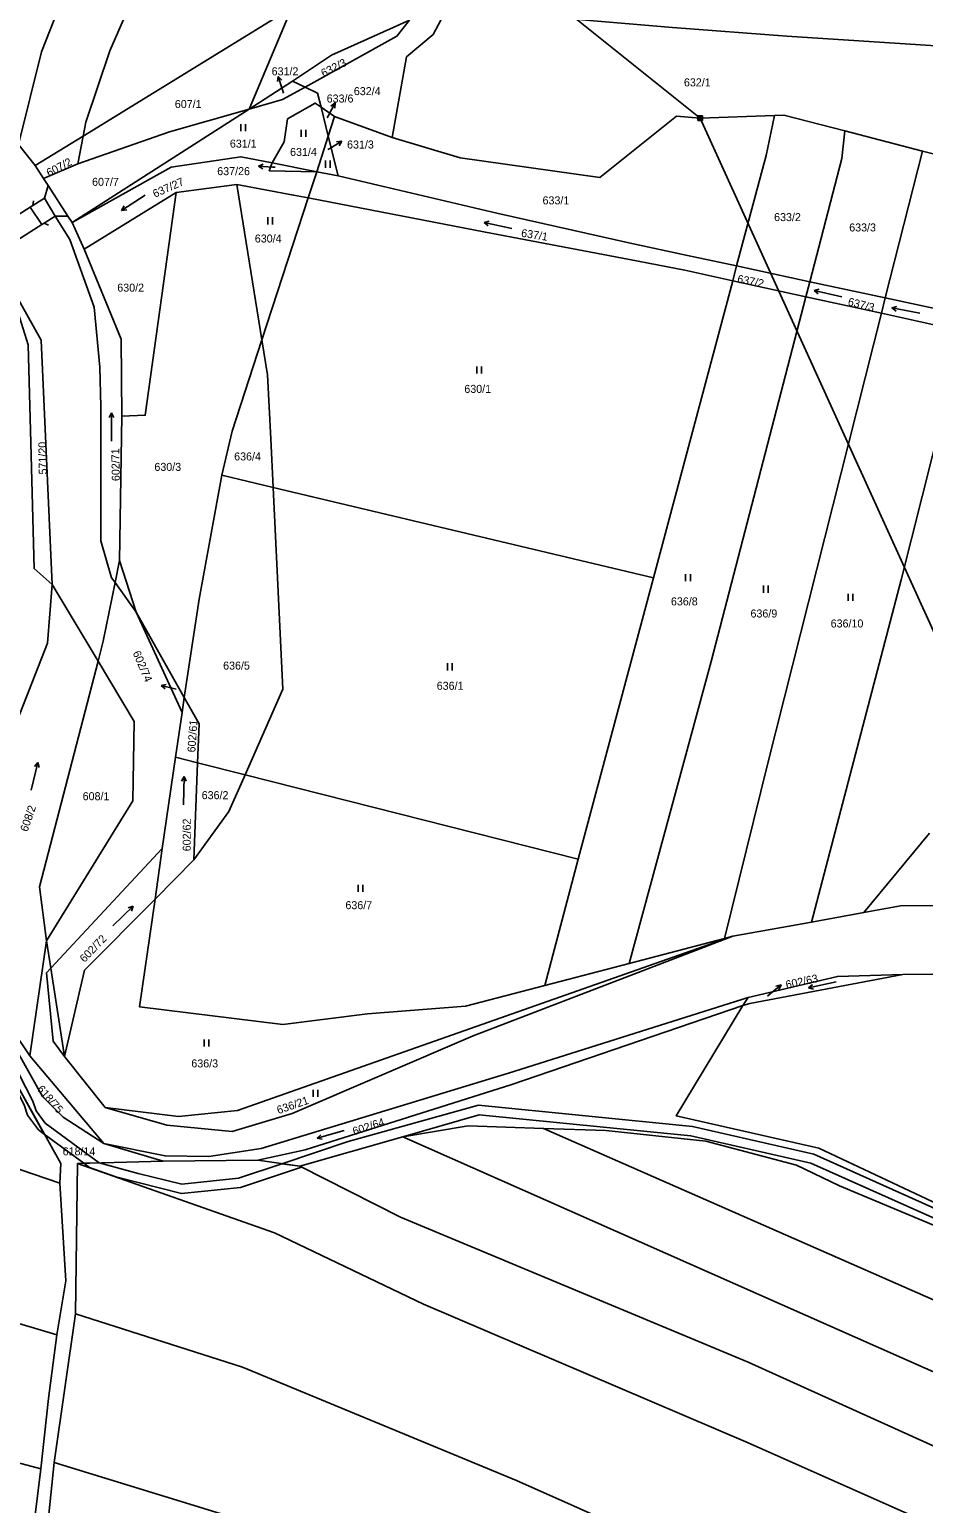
# Model space of a CAD drawing. Extents: x -757266 to -753360, y -1162585 to -1157740.
# Drawn here: x -755892 to -755701.9, y -1161360.2 to -1161047.1 of the extents above; entities that cross this region are included whole.
import ezdxf

# ---------------------------------------------------------------- set-up
doc = ezdxf.new("R2010")
doc.units = 0
for name, color, linetype in [('Hranice parcel', 7, 'Continuous'), ('Parcelní čísla', 7, 'Continuous'), ('Pop  PČ popisy', 7, 'Continuous'), ('Poz předměty', 7, 'Continuous'), ('Vnitřní kresba', 7, 'Continuous'), ('Věcná břemena k části', 7, 'Continuous'), ('Značky kultur', 7, 'Continuous')]:
    doc.layers.add(name, color=color, linetype=linetype)

msp = doc.modelspace()

# ---------------------------------------------------------------- linework, layer by layer
at = {"layer": 'Hranice parcel'}
for p, q in [((-755880.57, -1161069.71), (-755836.19, -1161042.47)), ((-755845.27, -1161063.98), (-755836.19, -1161042.47)), ((-755845.27, -1161063.98), (-755836.05, -1161058.07)), ((-755833.4, -1161059.32), (-755836.05, -1161058.07)), ((-755882.9, -1161088.11), (-755845.27, -1161063.98)), ((-755828.47, -1161069.72), (-755829.99, -1161063.58)), ((-755829.99, -1161063.58), (-755827.12, -1161065.56)), ((-755827.12, -1161065.56), (-755828.47, -1161069.72)), ((-755827.12, -1161065.56), (-755814.85, -1161070.02)), ((-755718.65, -1161068.62), (-755702.19, -1161072.91)), ((-755890.79, -1161075.98), (-755894.31, -1161071.51)), ((-755890.79, -1161075.98), (-755880.57, -1161069.71)), ((-755880.57, -1161069.71), (-755881.69, -1161075.6)), ((-755828.47, -1161069.72), (-755830.93, -1161077.28)), ((-755826.38, -1161078.17), (-755828.47, -1161069.72)), ((-755840.41, -1161075.41), (-755830.93, -1161077.28)), ((-755710.08, -1161104.11), (-755702.19, -1161072.91)), ((-755702.19, -1161072.91), (-755698.2, -1161073.95)), ((-755889, -1161078.73), (-755890.79, -1161075.98)), ((-755889, -1161078.73), (-755881.69, -1161075.6)), ((-755830.93, -1161077.28), (-755832.75, -1161082.87)), ((-755830.93, -1161077.28), (-755826.38, -1161078.17)), ((-755888.03, -1161080.23), (-755889, -1161078.73)), ((-755888.78, -1161082.93), (-755888.03, -1161080.23)), ((-755860.81, -1161081.69), (-755880.37, -1161093.76)), ((-755847.88, -1161080.04), (-755860.81, -1161081.69)), ((-755847.88, -1161080.04), (-755842.56, -1161113)), ((-755842.56, -1161113), (-755832.75, -1161082.87)), ((-755880.37, -1161093.76), (-755882.9, -1161088.11)), ((-755742.5, -1161100.46), (-755741.66, -1161097.31)), ((-755726.12, -1161100.66), (-755741.66, -1161097.31)), ((-755759.37, -1161163.6), (-755742.5, -1161100.46)), ((-755742.5, -1161100.46), (-755726.95, -1161103.86)), ((-755726.95, -1161103.86), (-755726.12, -1161100.66)), ((-755710.08, -1161104.11), (-755726.12, -1161100.66)), ((-755726.95, -1161103.86), (-755710.9, -1161107.37)), ((-755710.9, -1161107.37), (-755710.08, -1161104.11)), ((-755692.56, -1161107.89), (-755710.08, -1161104.11)), ((-755710.9, -1161107.37), (-755693.39, -1161111.2)), ((-755851.11, -1161141.78), (-755840.2, -1161144.38)), ((-755840.2, -1161144.38), (-755759.37, -1161163.6)), ((-755877.4, -1161181.29), (-755887.15, -1161165)), ((-755775.34, -1161223.34), (-755759.37, -1161163.6)), ((-755869.33, -1161170.9), (-755859.06, -1161189)), ((-755859.54, -1161192.18), (-755869.33, -1161170.9)), ((-755859.06, -1161189), (-755859.54, -1161192.18)), ((-755860.96, -1161201.65), (-755859.54, -1161192.18)), ((-755863.74, -1161221.06), (-755860.96, -1161201.65)), ((-755860.96, -1161201.65), (-755856.23, -1161202.85)), ((-755856.23, -1161202.85), (-755857.07, -1161223.51)), ((-755846.14, -1161205.4), (-755856.23, -1161202.85)), ((-755846.14, -1161205.4), (-755775.34, -1161223.34)), ((-755714.66, -1161234.7), (-755700.66, -1161217.84)), ((-755863.74, -1161221.06), (-755865.28, -1161231.81)), ((-755865.28, -1161231.81), (-755857.07, -1161223.51)), ((-755782.42, -1161250.18), (-755775.34, -1161223.34)), ((-755714.66, -1161234.7), (-755725.76, -1161236.7)), ((-755725.76, -1161236.7), (-755742.48, -1161239.71)), ((-755891.91, -1161265.15), (-755888.33, -1161240.7)), ((-755744.27, -1161240.18), (-755764.52, -1161245.49)), ((-755742.48, -1161239.71), (-755744.27, -1161240.18)), ((-755764.52, -1161245.49), (-755782.42, -1161250.18)), ((-755739.18, -1161252.72), (-755740.33, -1161254.47)), ((-755895.49, -1161259.78), (-755891.91, -1161265.15)), ((-755891.91, -1161265.15), (-755876.18, -1161283.76)), ((-755875.86, -1161276.13), (-755884.53, -1161265.28)), ((-755876.18, -1161283.76), (-755863.55, -1161287.52)), ((-755834.49, -1161288.58), (-755812.64, -1161282.31)), ((-755882.19, -1161319.92), (-755881.76, -1161287.97)), ((-755881.76, -1161287.97), (-755863.55, -1161287.52)), ((-755863.55, -1161287.52), (-755843.42, -1161287.32)), ((-755843.42, -1161287.32), (-755834.49, -1161288.58)), ((-755886.74, -1161351.5), (-755882.19, -1161319.92)), ((-755891.42, -1161367.99), (-755889.53, -1161352.9)), ((-755888.11, -1161365.27), (-755886.74, -1161351.5))]:
    msp.add_line(p, q, dxfattribs=at)
for points in [[(-755894.31, -1161071.51), (-755889.45, -1161051.84), (-755874.03, -1161012.76), (-755867.59, -1160998.87)], [(-755854.98, -1161005.93), (-755874.88, -1161051.63), (-755880.01, -1161066.76), (-755880.57, -1161069.71)], [(-755836.05, -1161058.07), (-755827.81, -1161052.51), (-755811.2, -1161045.08)], [(-755833.4, -1161059.32), (-755813.88, -1161048.51), (-755811.2, -1161045.08)], [(-755804.47, -1161044.96), (-755806.16, -1161048.13), (-755811.84, -1161052.89), (-755814.85, -1161070.02)], [(-755690.44, -1161050.65), (-755694.91, -1161050.84), (-755731.01, -1161048.51), (-755755.27, -1161046.64), (-755780.42, -1161044.55)], [(-755833.4, -1161059.32), (-755838.19, -1161061.97), (-755845.27, -1161063.98)], [(-755829.99, -1161063.58), (-755830.73, -1161060.58), (-755833.4, -1161059.32)], [(-755840.41, -1161075.41), (-755837.83, -1161070.96), (-755837.1, -1161066.08), (-755831.24, -1161062.71), (-755829.99, -1161063.58)], [(-755881.69, -1161075.6), (-755862.2, -1161068.79), (-755845.27, -1161063.98)], [(-755814.85, -1161070.02), (-755800.4, -1161074.37), (-755770.74, -1161078.54), (-755754.45, -1161065.51), (-755749.39, -1161065.93), (-755733.6, -1161065.32)], [(-755741.66, -1161097.31), (-755735.38, -1161073.82), (-755733.6, -1161065.32)], [(-755733.6, -1161065.32), (-755731.6, -1161065.24), (-755718.65, -1161068.62)], [(-755726.12, -1161100.66), (-755719.32, -1161074.45), (-755718.65, -1161068.62)], [(-755882.9, -1161088.11), (-755861.86, -1161076.34), (-755847.04, -1161074.11), (-755840.41, -1161075.41)], [(-755840.41, -1161075.41), (-755841, -1161077.08), (-755830.93, -1161077.28)], [(-755741.66, -1161097.31), (-755752.12, -1161095.06), (-755763.92, -1161092.51), (-755792.61, -1161086.13), (-755826.38, -1161078.17)], [(-755882.9, -1161088.11), (-755883.8, -1161086.73), (-755888.03, -1161080.23)], [(-755872.36, -1161129.24), (-755867.36, -1161129.04), (-755860.81, -1161081.69)], [(-755832.75, -1161082.87), (-755835.85, -1161082.27), (-755847.88, -1161080.04)], [(-755904.1, -1161089.62), (-755901.77, -1161089.35), (-755898.36, -1161088.97), (-755897.74, -1161088.58), (-755891.81, -1161084.82), (-755891.23, -1161084.46), (-755888.78, -1161082.93)], [(-755869.33, -1161170.9), (-755873.77, -1161164.6), (-755874.51, -1161163.54), (-755876.81, -1161155.73), (-755876.81, -1161127.18), (-755876.99, -1161118.84), (-755878.23, -1161106.07), (-755883.4, -1161091.68), (-755886.52, -1161086.7), (-755888.78, -1161082.93)], [(-755832.75, -1161082.87), (-755795.07, -1161090.15), (-755764.45, -1161095.94), (-755752.7, -1161098.23), (-755742.5, -1161100.46)], [(-755880.37, -1161093.76), (-755872.47, -1161112.89), (-755872.36, -1161129.24)], [(-755899.06, -1161096.44), (-755898.36, -1161097.39), (-755889.49, -1161113.1), (-755887.15, -1161165)], [(-755887.15, -1161165), (-755890.95, -1161161.62), (-755891.7, -1161134.92), (-755892.27, -1161114.1), (-755894.35, -1161107.29), (-755899.06, -1161096.44)], [(-755764.52, -1161245.49), (-755747.05, -1161181.34), (-755726.95, -1161103.86)], [(-755744.27, -1161240.18), (-755734.99, -1161202.65), (-755710.9, -1161107.37)], [(-755851.11, -1161141.78), (-755848.89, -1161132.44), (-755842.56, -1161113)], [(-755842.56, -1161113), (-755841.36, -1161120.46), (-755840.7, -1161134.02), (-755840.2, -1161144.38)], [(-755725.76, -1161236.7), (-755706.71, -1161163.97), (-755693.39, -1161111.2)], [(-755872.36, -1161129.24), (-755872.81, -1161159.9), (-755869.33, -1161170.9)], [(-755859.06, -1161189), (-755855.92, -1161168.09), (-755851.11, -1161141.78)], [(-755840.2, -1161144.38), (-755838.12, -1161187.22), (-755846.14, -1161205.4)], [(-755887.15, -1161165), (-755888.11, -1161177.44), (-755904.7, -1161219.6), (-755905.88, -1161244.22)], [(-755877.4, -1161181.29), (-755889.83, -1161229.25), (-755888.33, -1161240.7)], [(-755888.33, -1161240.7), (-755870.02, -1161210.93), (-755869.75, -1161194.08), (-755877.4, -1161181.29)], [(-755856.23, -1161202.85), (-755855.89, -1161194.58), (-755859.06, -1161189)], [(-755857.07, -1161223.51), (-755849.59, -1161213.23), (-755846.14, -1161205.4)], [(-755884.53, -1161265.28), (-755886.92, -1161262.03), (-755888.34, -1161247.48), (-755887.43, -1161246.51), (-755863.74, -1161221.06)], [(-755865.28, -1161231.81), (-755880.25, -1161246.95), (-755884.53, -1161265.28)], [(-755782.42, -1161250.18), (-755799.29, -1161254.61), (-755820.12, -1161256.22), (-755838.11, -1161258.47), (-755868.56, -1161254.74), (-755865.28, -1161231.81)], [(-755618.2, -1161243.73), (-755636.45, -1161237.31), (-755669.5, -1161233.21), (-755706.81, -1161233.29), (-755714.66, -1161234.7)], [(-755875.86, -1161276.13), (-755860.32, -1161277.99), (-755847.73, -1161276.75), (-755742.48, -1161239.71)], [(-755742.48, -1161239.71), (-755797.66, -1161260.87), (-755836.14, -1161277.37), (-755848.88, -1161281.18), (-755862.8, -1161279.84), (-755875.86, -1161276.13)], [(-755706.33, -1161247.83), (-755667.97, -1161247.39), (-755644.33, -1161250.17)], [(-755740.33, -1161254.47), (-755738.89, -1161253.98), (-755706.33, -1161247.83)], [(-755739.18, -1161252.72), (-755720.26, -1161248.27), (-755706.33, -1161247.83)], [(-756024.13, -1161253.48), (-755921.63, -1161279.87), (-755885.49, -1161292.18)], [(-755885.49, -1161292.18), (-755885.34, -1161288.03), (-755895.65, -1161269.42), (-755906.99, -1161252.03)], [(-755876.18, -1161283.76), (-755863.16, -1161286.38), (-755853.84, -1161286.53), (-755842.74, -1161284.85), (-755790.17, -1161268.79), (-755739.18, -1161252.72)], [(-755843.42, -1161287.32), (-755833.36, -1161285.09), (-755789.42, -1161271.22), (-755740.33, -1161254.47)], [(-755740.33, -1161254.47), (-755754.54, -1161277.87), (-755724.19, -1161284.73), (-755674.8, -1161307.97)], [(-755876.18, -1161283.76), (-755884.83, -1161278.13), (-755889.21, -1161273.74), (-755895.91, -1161261.7), (-755895.49, -1161259.78)], [(-755812.64, -1161282.31), (-755798.73, -1161280.02), (-755782.74, -1161280.56)], [(-755782.74, -1161280.56), (-755769.46, -1161281), (-755748.22, -1161283.29), (-755728.97, -1161288.33), (-755719.8, -1161292.77), (-755626.5, -1161331.75), (-755570.75, -1161357.26), (-755455.4, -1161404.62), (-755335.53, -1161454.34), (-755205.49, -1161513.81), (-755166.62, -1161530.34)], [(-755782.74, -1161280.56), (-755645.35, -1161340.93), (-755519.98, -1161394.86), (-755460.6, -1161421.81), (-755436.15, -1161431.87), (-755425.9, -1161435.03), (-755355.7, -1161465.41), (-755290.08, -1161494.33), (-755231.14, -1161519.34), (-755153.25, -1161555.83), (-755121.11, -1161573.79)], [(-755886.13, -1161324.39), (-755951.54, -1161304.91), (-756030.53, -1161284.19)], [(-755812.64, -1161282.31), (-755666.23, -1161347.14), (-755549.08, -1161398.82), (-755489.31, -1161423.93), (-755414.3, -1161457.2), (-755317.48, -1161498.51), (-755225.49, -1161536.83), (-755167.52, -1161564.42), (-755141.22, -1161579.38)], [(-755881.76, -1161287.97), (-755839.92, -1161302.7), (-755808.2, -1161317.92), (-755739.2, -1161347.36), (-755634.65, -1161393.8), (-755559.31, -1161427.76), (-755467.05, -1161466.45), (-755370.47, -1161508.25), (-755305.48, -1161534.89), (-755230.91, -1161566.78), (-755192, -1161586.81), (-755174.18, -1161598.43)], [(-755834.49, -1161288.58), (-755813.12, -1161299.38), (-755739.2, -1161330.21), (-755569.77, -1161406.86), (-755458.43, -1161454.18), (-755363.44, -1161494.61), (-755238.5, -1161546.72), (-755183.62, -1161572.99), (-755158.67, -1161588.55)], [(-755886.13, -1161324.39), (-755884.27, -1161312.93), (-755885.49, -1161292.18)], [(-755882.19, -1161319.92), (-755846.68, -1161331.3), (-755788.42, -1161355.36), (-755624.13, -1161428.46), (-755522.06, -1161476.59), (-755479.31, -1161493.47), (-755332.93, -1161554.95), (-755291.06, -1161571.64), (-755277.71, -1161577.1), (-755244.45, -1161594.02), (-755234.86, -1161598.72), (-755213.06, -1161611.69), (-755195.84, -1161624.28)], [(-755994.07, -1161325.87), (-755951.06, -1161336.44), (-755889.53, -1161352.9)], [(-755889.53, -1161352.9), (-755887.92, -1161337.91), (-755886.13, -1161324.39)], [(-755886.74, -1161351.5), (-755851.44, -1161362.39), (-755823.58, -1161372.63), (-755748.53, -1161402.21), (-755703.86, -1161422.74), (-755566.78, -1161487.06), (-755524.65, -1161505.58), (-755391.02, -1161563.08), (-755304.42, -1161598.32), (-755260.47, -1161618.79), (-755234.89, -1161633.82), (-755215.93, -1161648.26)]]:
    msp.add_lwpolyline(points, dxfattribs=at)
at = {"layer": 'Pop  PČ popisy'}
for p, q in [((-755839.087, -1161057.03), (-755839.273, -1161058.134)), ((-755838.21, -1161059.9), (-755839.087, -1161057.03)), ((-755839.087, -1161057.03), (-755838.316, -1161057.841)), ((-755838.01, -1161060.58), (-755838.21, -1161059.9)), ((-755828.44, -1161065.34), (-755827.031, -1161062.69)), ((-755827.031, -1161062.69), (-755827.943, -1161063.339)), ((-755827.031, -1161062.69), (-755827.059, -1161063.81)), ((-755828.71, -1161065.85), (-755828.44, -1161065.34)), ((-755828.15, -1161072.38), (-755825.578, -1161070.834)), ((-755825.578, -1161070.834), (-755826.694, -1161070.921)), ((-755825.578, -1161070.834), (-755826.178, -1161071.779)), ((-755828.53, -1161072.6), (-755828.15, -1161072.38)), ((-755843.327, -1161076.143), (-755842.301, -1161075.695)), ((-755840.33, -1161076.3), (-755843.327, -1161076.143)), ((-755843.327, -1161076.143), (-755842.353, -1161076.695)), ((-755839.72, -1161076.33), (-755840.33, -1161076.3)), ((-755863.982, -1161186.454), (-755862.889, -1161186.21)), ((-755861.07, -1161187.18), (-755863.982, -1161186.454)), ((-755863.982, -1161186.454), (-755863.131, -1161187.182)), ((-755860.8, -1161187.25), (-755861.07, -1161187.18)), ((-755734.52, -1161251.98), (-755732.221, -1161250.051)), ((-755732.221, -1161250.051), (-755733.31, -1161250.311)), ((-755732.221, -1161250.051), (-755732.666, -1161251.078)), ((-755735.1, -1161252.46), (-755734.52, -1161251.98))]:
    msp.add_line(p, q, dxfattribs=at)
at = {"layer": 'Poz předměty'}
for p, q in [((-755749.39, -1161065.93), (-755928.35, -1160922.51)), ((-755749.892, -1161065.429), (-755748.891, -1161065.429)), ((-755749.892, -1161066.429), (-755749.892, -1161065.429)), ((-755749.892, -1161065.629), (-755748.891, -1161065.629)), ((-755749.892, -1161065.829), (-755748.891, -1161065.829)), ((-755749.892, -1161066.029), (-755748.891, -1161066.029)), ((-755749.691, -1161066.429), (-755749.691, -1161065.429)), ((-755749.492, -1161066.429), (-755749.492, -1161065.429)), ((-755639.2, -1161308.34), (-755749.39, -1161065.93)), ((-755749.291, -1161066.429), (-755749.291, -1161065.429)), ((-755749.092, -1161066.429), (-755749.092, -1161065.429)), ((-755748.891, -1161066.429), (-755748.891, -1161065.429)), ((-755749.892, -1161066.229), (-755748.891, -1161066.229)), ((-755749.892, -1161066.429), (-755748.891, -1161066.429))]:
    msp.add_line(p, q, dxfattribs=at)
at = {"layer": 'Vnitřní kresba'}
for p, q in [((-755891.81, -1161084.82), (-755889.33, -1161088.51)), ((-755891.09, -1161083.469), (-755891.229, -1161084.46)), ((-755888.87, -1161088.22), (-755886.52, -1161086.7)), ((-755886.52, -1161086.7), (-755883.8, -1161086.73)), ((-755895.42, -1161092.38), (-755889.33, -1161088.51)), ((-755889.33, -1161088.51), (-755888.87, -1161088.22)), ((-755887.949, -1161088.611), (-755888.87, -1161088.221)), ((-755873.77, -1161164.6), (-755872.81, -1161159.9)), ((-755876.3, -1161177.05), (-755873.77, -1161164.6)), ((-755877.4, -1161181.29), (-755876.3, -1161177.05)), ((-755888.33, -1161240.7), (-755887.43, -1161246.51)), ((-755887.43, -1161246.51), (-755884.53, -1161265.28))]:
    msp.add_line(p, q, dxfattribs=at)
at = {"layer": 'Věcná břemena k části'}
for points in [[(-755895.65, -1161269.42), (-755888.82, -1161281.75), (-755880.45, -1161287.94), (-755877.17, -1161287.86), (-755888.63, -1161279.4), (-755890.58, -1161276.8), (-755891.28, -1161274.76), (-755898.7, -1161260.35)], [(-755572.32, -1161353.39), (-755660.43, -1161315.13), (-755725.23, -1161286.02), (-755751.07, -1161280.17), (-755796.55, -1161275.62), (-755824.21, -1161283.35), (-755838.3, -1161288.04), (-755834.49, -1161288.58), (-755812.64, -1161282.31), (-755796.37, -1161277.64), (-755751.39, -1161282.15), (-755725.87, -1161287.92), (-755643.98, -1161324.45), (-755626.5, -1161331.75), (-755614.19, -1161337.38), (-755573.12, -1161355.22)]]:
    msp.add_lwpolyline(points, dxfattribs=at)
for points in [[(-755893.12, -1161275.54), (-755892.38, -1161277.74), (-755890.05, -1161280.84), (-755888.82, -1161281.75), (-755895.65, -1161269.42), (-755898.63, -1161264.86)], [(-755877.17, -1161287.86), (-755880.45, -1161287.94), (-755879.19, -1161288.88), (-755873.65, -1161290.83), (-755859.69, -1161294.38), (-755847.14, -1161293.09), (-755834.13, -1161288.76), (-755834.49, -1161288.58), (-755838.3, -1161288.04), (-755847.56, -1161291.13), (-755859.56, -1161292.36), (-755868.9, -1161290.16)]]:
    msp.add_lwpolyline(points, close=True, dxfattribs=at)
at = {"layer": 'Značky kultur'}
for p, q in [((-755847.081, -1161068.68), (-755847.081, -1161067.18)), ((-755846.08, -1161068.68), (-755846.08, -1161067.18)), ((-755834.231, -1161069.86), (-755834.231, -1161068.36)), ((-755833.23, -1161069.86), (-755833.23, -1161068.36)), ((-755829.041, -1161076.44), (-755829.041, -1161074.94)), ((-755828.04, -1161076.44), (-755828.04, -1161074.94)), ((-755867.373, -1161082.248), (-755872.405, -1161085.516)), ((-755872.405, -1161085.516), (-755871.859, -1161084.563)), ((-755872.405, -1161085.516), (-755871.312, -1161085.404)), ((-755841.301, -1161088.48), (-755841.301, -1161086.98)), ((-755840.3, -1161088.48), (-755840.3, -1161086.98)), ((-755795.329, -1161088.104), (-755794.269, -1161087.817)), ((-755789.461, -1161089.352), (-755795.329, -1161088.104)), ((-755795.329, -1161088.104), (-755794.478, -1161088.798)), ((-755725.158, -1161102.503), (-755724.093, -1161102.234)), ((-755719.312, -1161103.853), (-755725.158, -1161102.503)), ((-755725.158, -1161102.503), (-755724.319, -1161103.211)), ((-755708.65, -1161106.206), (-755707.595, -1161105.9)), ((-755702.76, -1161107.351), (-755708.65, -1161106.206)), ((-755708.65, -1161106.206), (-755707.787, -1161106.885)), ((-755796.911, -1161120.15), (-755796.911, -1161118.65)), ((-755795.91, -1161120.15), (-755795.91, -1161118.65)), ((-755874.541, -1161128.523), (-755875.043, -1161129.5)), ((-755874.541, -1161134.523), (-755874.541, -1161128.523)), ((-755874.541, -1161128.523), (-755874.04, -1161129.5)), ((-755752.501, -1161164.26), (-755752.501, -1161162.76)), ((-755751.5, -1161164.26), (-755751.5, -1161162.76)), ((-755735.971, -1161166.73), (-755735.971, -1161165.23)), ((-755734.97, -1161166.73), (-755734.97, -1161165.23)), ((-755717.991, -1161168.49), (-755717.991, -1161166.99)), ((-755716.99, -1161168.49), (-755716.99, -1161166.99)), ((-755803.151, -1161183.23), (-755803.151, -1161181.73)), ((-755802.15, -1161183.23), (-755802.15, -1161181.73)), ((-755891.633, -1161208.656), (-755890.182, -1161202.835)), ((-755890.182, -1161202.835), (-755890.905, -1161203.661)), ((-755890.182, -1161202.835), (-755889.932, -1161203.904)), ((-755859.119, -1161205.793), (-755859.637, -1161206.762)), ((-755859.223, -1161211.793), (-755859.119, -1161205.793)), ((-755859.119, -1161205.793), (-755858.634, -1161206.779)), ((-755822.131, -1161230.3), (-755822.131, -1161228.8)), ((-755821.13, -1161230.3), (-755821.13, -1161228.8)), ((-755874.27, -1161237.518), (-755869.954, -1161233.35)), ((-755869.954, -1161233.35), (-755871.005, -1161233.668)), ((-755869.954, -1161233.35), (-755870.308, -1161234.39)), ((-755720.494, -1161249.421), (-755726.363, -1161250.669)), ((-755726.363, -1161250.669), (-755725.511, -1161249.975)), ((-755726.363, -1161250.669), (-755725.303, -1161250.956)), ((-755854.851, -1161263.18), (-755854.851, -1161261.68)), ((-755853.85, -1161263.18), (-755853.85, -1161261.68)), ((-755831.691, -1161273.85), (-755831.691, -1161272.35)), ((-755830.69, -1161273.85), (-755830.69, -1161272.35)), ((-755825.065, -1161281), (-755830.833, -1161282.653)), ((-755830.833, -1161282.653), (-755830.032, -1161281.902)), ((-755830.833, -1161282.653), (-755829.755, -1161282.866))]:
    msp.add_line(p, q, dxfattribs=at)

# ---------------------------------------------------------------- texts
at = {"layer": 'Parcelní čísla'}
for s, rotation, p in [('632/3', 27, (-755829.464, -1161057.247)), ('607/2', 28, (-755887.81, -1161078.41)), ('637/27', 24, (-755865.304, -1161082.846)), ('637/1', 351, (-755787.552, -1161091.089)), ('637/2', 349, (-755741.632, -1161100.824)), ('637/3', 346, (-755718.145, -1161105.644)), ('571/20', 91, (-755888.28, -1161141.605)), ('602/71', 91, (-755872.77, -1161143.005)), ('602/74', 293, (-755870.067, -1161179.504)), ('602/61', 86, (-755856.732, -1161200.709)), ('608/2', 71, (-755892.406, -1161217.646)), ('602/62', 90, (-755857.7, -1161221.67)), ('602/72', 46, (-755880.268, -1161245.41)), ('602/63', 12, (-755731.043, -1161250.881)), ('618/75', 311, (-755890.471, -1161272.277)), ('636/21', 19, (-755839.053, -1161277.533)), ('602/64', 18, (-755822.967, -1161282.028))]:
    msp.add_text(s, height=1.7, rotation=rotation, dxfattribs=at).set_placement(p)
for s, p in [('631/2', (-755840.5, -1161056.81)), ('632/4', (-755823.03, -1161061.02)), ('632/1', (-755752.87, -1161059.16)), ('607/1', (-755861.08, -1161063.76)), ('633/6', (-755828.8, -1161062.59)), ('631/1', (-755849.38, -1161072.17)), ('631/4', (-755836.58, -1161073.94)), ('631/3', (-755824.47, -1161072.36)), ('607/7', (-755878.67, -1161080.29)), ('637/26', (-755852.065, -1161078.02)), ('633/1', (-755782.92, -1161084.23)), ('633/2', (-755733.7, -1161087.78)), ('630/4', (-755844.08, -1161092.33)), ('633/3', (-755717.74, -1161089.98)), ('630/2', (-755873.31, -1161102.77)), ('630/1', (-755799.54, -1161124.28)), ('636/4', (-755848.47, -1161138.63)), ('630/3', (-755865.42, -1161140.85)), ('636/8', (-755755.63, -1161169.43)), ('636/9', (-755738.72, -1161172)), ('636/10', (-755721.68, -1161174.12)), ('636/5', (-755850.81, -1161183.07)), ('636/1', (-755805.41, -1161187.36)), ('608/1', (-755880.67, -1161210.82)), ('636/2', (-755855.37, -1161210.6)), ('636/7', (-755824.82, -1161233.97)), ('636/3', (-755857.57, -1161267.59)), ('618/14', (-755884.92, -1161286.27))]:
    msp.add_text(s, height=1.7, dxfattribs=at).set_placement(p)

doc.saveas('drawing.dxf')
